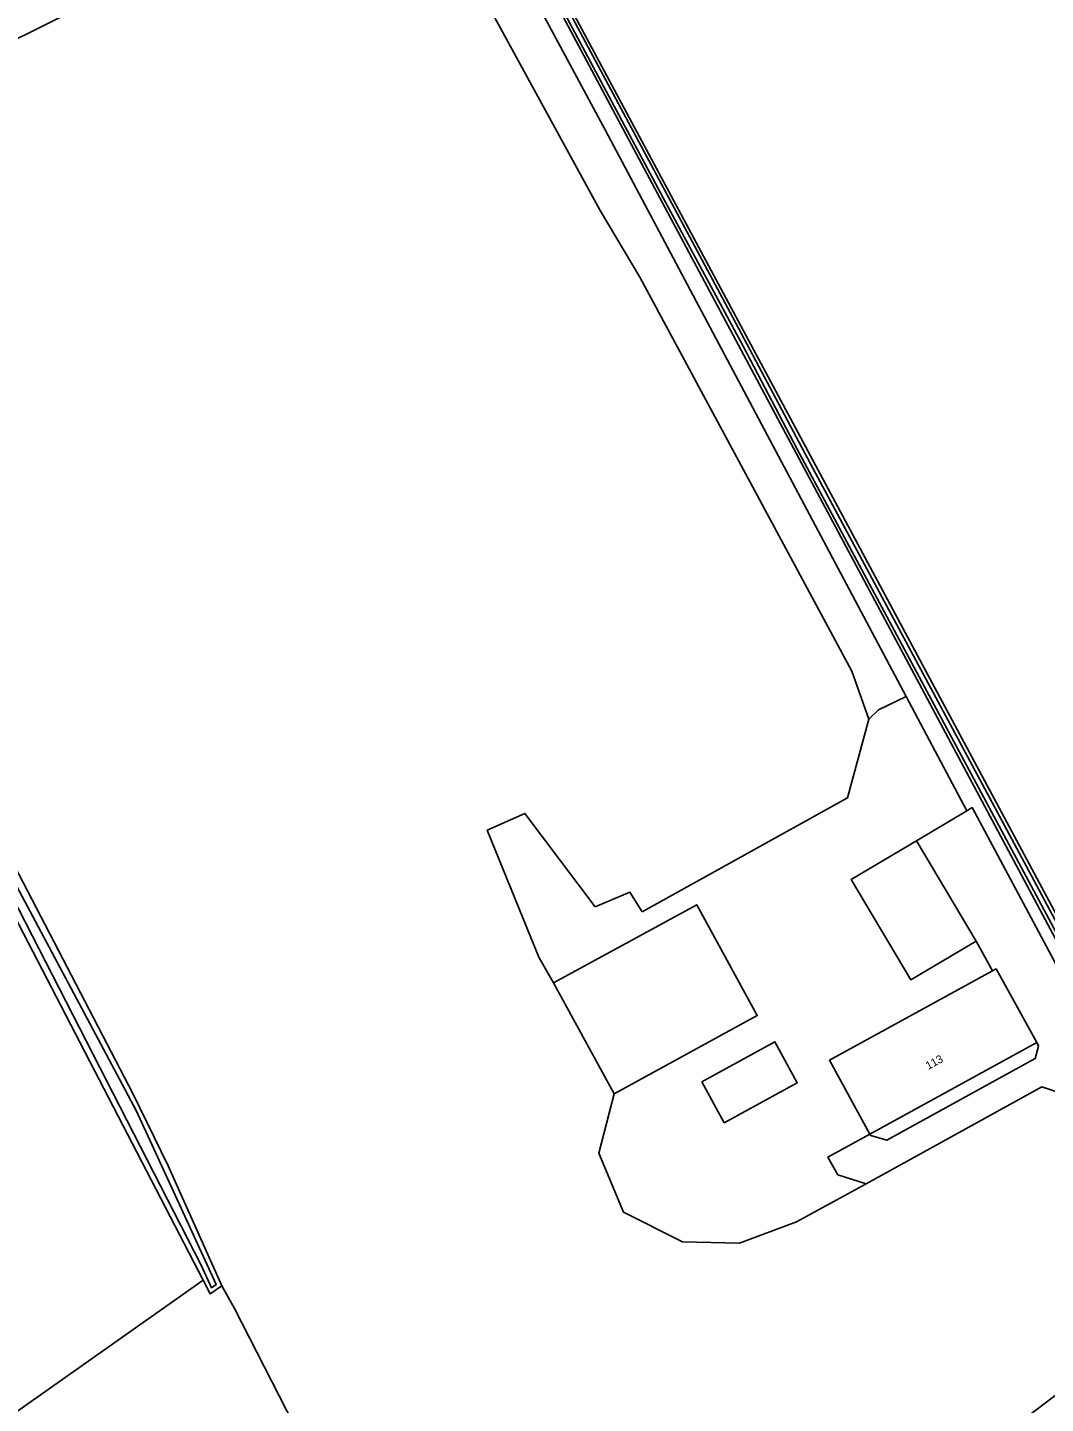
# Model space of a CAD drawing. Extents: x 136000 to 141014, y 402000 to 403500.
# Drawn here: x 138488.5 to 138615.7, y 403221.9 to 403393.8 of the extents above; entities that cross this region are included whole.
import ezdxf

# ---------------------------------------------------------------- set-up
doc = ezdxf.new("R2010")
doc.units = 0
for name, color, linetype in [('gg-afsc-draadraster', 7, 'Continuous'), ('gg-afsc-erfafscheiding', 7, 'Continuous'), ('gg-afsc-lijn draadraster', 7, 'Continuous'), ('gg-anno-huisnummerreeks BGT', 7, 'Continuous'), ('gg-bbg-bijgebouw', 7, 'Continuous'), ('gg-bbg-gedigitaliseerde bijgebouw', 7, 'Continuous'), ('gg-bbg-hoofdgebouw', 7, 'Continuous'), ('gg-knt-bronhoudergrens', 7, 'Continuous'), ('gg-knt-onverhard', 7, 'Continuous'), ('gg-knt-verharding', 7, 'Continuous'), ('gg-kntw-bovenkant insteek waterloop', 7, 'Continuous'), ('gg-kntw-waterlijn', 7, 'Continuous')]:
    doc.layers.add(name, color=color, linetype=linetype)

msp = doc.modelspace()

# ---------------------------------------------------------------- linework, layer by layer
at = {"layer": 'gg-afsc-draadraster'}
msp.add_line((138552.4, 403277.64), (138554.25, 403274.44), dxfattribs=at)
for points in [[(138593.66, 403307.39), (138590.99, 403297.55), (138565.3, 403283.33)], [(138559.44, 403283.94), (138550.67, 403295.61), (138545.96, 403293.52)], [(138548.45, 403170.77), (138531.16, 403200.89), (138514.38, 403233.72), (138512.79, 403236.58)]]:
    msp.add_lwpolyline(points, dxfattribs=at)
at = {"layer": 'gg-afsc-erfafscheiding'}
msp.add_lwpolyline([(138548.45, 403170.77), (138549.86, 403172.07), (138632.16, 403234.42)], dxfattribs=at)
at = {"layer": 'gg-afsc-lijn draadraster'}
msp.add_line((138552.4, 403277.64), (138554.25, 403274.44), dxfattribs=at)
for points in [[(138492.65, 403500), (138499.45, 403485.46), (138528.98, 403427.84), (138537.87, 403411.65), (138560.07, 403370.99), (138565.03, 403362.63), (138591.52, 403313.39), (138593.66, 403307.39), (138590.99, 403297.55), (138565.3, 403283.33)], [(138559.44, 403283.94), (138550.67, 403295.61), (138545.96, 403293.52)], [(138548.45, 403170.77), (138531.16, 403200.89), (138514.38, 403233.72), (138512.79, 403236.58)]]:
    msp.add_lwpolyline(points, dxfattribs=at)
at = {"layer": 'gg-bbg-bijgebouw'}
msp.add_line((138607.05, 403279.66), (138599.59, 403292.2), dxfattribs=at)
at = {"layer": 'gg-bbg-gedigitaliseerde bijgebouw'}
msp.add_line((138554.25, 403274.44), (138561.82, 403260.57), dxfattribs=at)
for points in [[(138599.59, 403292.2), (138591.45, 403287.36), (138598.9, 403274.82), (138607.05, 403279.66)], [(138561.82, 403260.57), (138579.71, 403270.34), (138572.13, 403284.21), (138554.25, 403274.44)], [(138572.77, 403262.07), (138575.57, 403256.95), (138584.7, 403261.94), (138581.91, 403267.06), (138572.77, 403262.07)]]:
    msp.add_lwpolyline(points, dxfattribs=at)
at = {"layer": 'gg-bbg-hoofdgebouw'}
msp.add_line((138614.62, 403266.99), (138593.76, 403255.53), dxfattribs=at)
for points in [[(138609.09, 403275.94), (138588.72, 403264.76), (138593.76, 403255.53)], [(138609.09, 403275.94), (138609.55, 403276.19), (138614.62, 403266.99)]]:
    msp.add_lwpolyline(points, dxfattribs=at)
at = {"layer": 'gg-knt-bronhoudergrens'}
for p, q in [((138535.28, 403416.36), (138444.82, 403371.37)), ((138552.4, 403277.64), (138545.96, 403293.52))]:
    msp.add_line(p, q, dxfattribs=at)
for points in [[(138535.28, 403416.36), (138537.87, 403411.65), (138560.07, 403370.99), (138565.03, 403362.63), (138591.52, 403313.39), (138593.66, 403307.39)], [(138559.44, 403283.94), (138563.78, 403285.78), (138565.3, 403283.33)], [(138561.82, 403260.57), (138559.91, 403253.17), (138562.99, 403245.77), (138570.35, 403242.05), (138577.48, 403241.89), (138584.6, 403244.56), (138593.31, 403249.34)], [(138510.46, 403237.29), (138473.52, 403211.22), (138492.55, 403176.56), (138478.56, 403167.65), (138459.53, 403203.62), (138428.57, 403186.26), (138427.74, 403186.84), (138423.15, 403184.38)]]:
    msp.add_lwpolyline(points, dxfattribs=at)
at = {"layer": 'gg-knt-onverhard'}
msp.add_line((138598.33, 403310.23), (138605.91, 403295.96), dxfattribs=at)
for points in [[(138496.71, 403500), (138560.68, 403381.07), (138598.33, 403310.23)], [(138593.66, 403307.39), (138594.84, 403308.56), (138598.33, 403310.23)]]:
    msp.add_lwpolyline(points, dxfattribs=at)
at = {"layer": 'gg-knt-verharding'}
for p, q in [((138605.91, 403295.96), (138599.59, 403292.2)), ((138609.09, 403275.94), (138607.05, 403279.66))]:
    msp.add_line(p, q, dxfattribs=at)
for points in [[(138637.3, 403238.85), (138606.55, 403296.35), (138605.91, 403295.96)], [(138593.76, 403255.53), (138593.89, 403255.34), (138595.88, 403254.77), (138614.44, 403264.97), (138614.85, 403266.53), (138614.62, 403266.99)], [(138593.31, 403249.34), (138615.26, 403261.46), (138618.15, 403260.49)], [(138593.76, 403255.53), (138588.53, 403252.66), (138589.78, 403250.43), (138593.31, 403249.34)]]:
    msp.add_lwpolyline(points, dxfattribs=at)
at = {"layer": 'gg-kntw-bovenkant insteek waterloop'}
for p, q in [((138542.85, 403418.78), (138638.43, 403239.72)), ((138544.01, 403419.39), (138639.69, 403240.69))]:
    msp.add_line(p, q, dxfattribs=at)
for points in [[(138444.82, 403371.37), (138445.5, 403370.51), (138452.21, 403357.43), (138453.18, 403354.31), (138480.2, 403301.82), (138501.7, 403260.54), (138506.1, 403251.56), (138512.79, 403236.58)], [(138442.21, 403369.45), (138475.55, 403304.58), (138510.46, 403237.29)], [(138510.46, 403237.29), (138511.34, 403235.56), (138512.79, 403236.58)]]:
    msp.add_lwpolyline(points, dxfattribs=at)
at = {"layer": 'gg-kntw-waterlijn'}
for points in [[(138639.32, 403240.4), (138613.99, 403287.83), (138586.36, 403339.33), (138576.63, 403357.59), (138543.89, 403418.85), (138543.38, 403418.61)], [(138543.38, 403418.61), (138568.29, 403371.95), (138577.93, 403354), (138584.69, 403341.16), (138638.86, 403240.05)], [(138443.54, 403368.89), (138450.77, 403354.31), (138475.52, 403306.77), (138510.19, 403239.17), (138511.5, 403236.33), (138512.09, 403236.74), (138507.45, 403246.83), (138502.09, 403258.5), (138486.14, 403288.43), (138454.53, 403349.38), (138444.47, 403369.51), (138443.54, 403368.89)]]:
    msp.add_lwpolyline(points, dxfattribs=at)

# ---------------------------------------------------------------- texts
at = {"layer": 'gg-anno-huisnummerreeks BGT'}
msp.add_text('113', height=1, rotation=28.8, dxfattribs=at).set_placement((138601.08, 403263.55))

doc.saveas('drawing.dxf')
